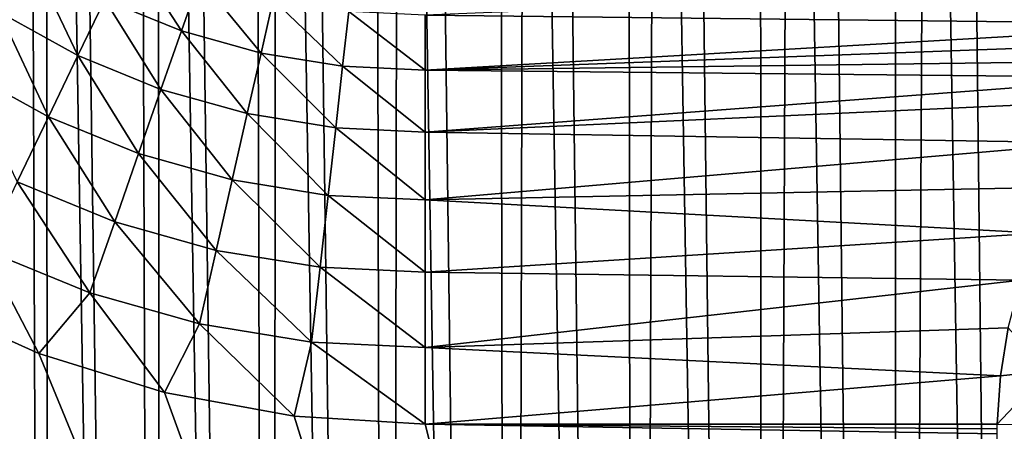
# Model space of a CAD drawing. Header units: millimetres. Extents: x -110 to 110, y 0 to 80.
# Tile 283 of 439: x 63.93 to 67.55, y 26.04 to 27.55. Entities that reach past the tile are written whole.
import ezdxf

# ---------------------------------------------------------------- set-up
doc = ezdxf.new("R2010")
doc.units = ezdxf.units.MM
doc.header["$LTSCALE"] = 59.460957
for name, color, linetype in [('145', 7, 'CONTINUOUS'), ('146', 7, 'CONTINUOUS'), ('229', 7, 'CONTINUOUS'), ('30', 7, 'CONTINUOUS'), ('54', 7, 'CONTINUOUS'), ('6', 7, 'CONTINUOUS'), ('74', 7, 'CONTINUOUS')]:
    doc.layers.add(name, color=color, linetype=linetype)

msp = doc.modelspace()

# ---------------------------------------------------------------- linework, layer by layer
at = {"layer": '145', "color": 7, "linetype": 'CONTINUOUS'}
for points in [[(64.2455, 27.6275, 49.5287), (64.5268, 27.5127, 49.5273), (64.3333, 27.8099, 49.3317), (64.2455, 27.6275, 49.5287)], [(64.3333, 27.8099, 49.3317), (64.5268, 27.5127, 49.5273), (64.5936, 27.7037, 49.3302), (64.3333, 27.8099, 49.3317)], [(63.8574, 27.5801, 49.6959), (64.1465, 27.4218, 49.6951), (63.9789, 27.7735, 49.5297), (63.8574, 27.5801, 49.6959)], [(63.9789, 27.7735, 49.5297), (64.1465, 27.4218, 49.6951), (64.2455, 27.6275, 49.5287), (63.9789, 27.7735, 49.5297)], [(64.5268, 27.5127, 49.5273), (64.819, 27.4307, 49.5256), (64.5936, 27.7037, 49.3302), (64.5268, 27.5127, 49.5273)], [(64.5936, 27.7037, 49.3302), (64.819, 27.4307, 49.5256), (64.864, 27.6276, 49.3282), (64.5936, 27.7037, 49.3302)], [(64.1465, 27.4218, 49.6951), (64.4514, 27.2975, 49.694), (64.2455, 27.6275, 49.5287), (64.1465, 27.4218, 49.6951)], [(64.2455, 27.6275, 49.5287), (64.4514, 27.2975, 49.694), (64.5268, 27.5127, 49.5273), (64.2455, 27.6275, 49.5287)], [(64.819, 27.4307, 49.5256), (65.1185, 27.3823, 49.5235), (64.864, 27.6276, 49.3282), (64.819, 27.4307, 49.5256)], [(64.864, 27.6276, 49.3282), (65.1185, 27.3823, 49.5235), (65.1411, 27.5827, 49.3258), (64.864, 27.6276, 49.3282)], [(65.1185, 27.3823, 49.5235), (65.4213, 27.3681, 49.5211), (65.1411, 27.5827, 49.3258), (65.1185, 27.3823, 49.5235)], [(65.1411, 27.5827, 49.3258), (65.4213, 27.3681, 49.5211), (65.4213, 27.5694, 49.323), (65.1411, 27.5827, 49.3258)], [(63.7247, 27.3688, 49.8284), (64.0383, 27.1971, 49.8277), (63.8574, 27.5801, 49.6959), (63.7247, 27.3688, 49.8284)], [(63.8574, 27.5801, 49.6959), (64.0383, 27.1971, 49.8277), (64.1465, 27.4218, 49.6951), (63.8574, 27.5801, 49.6959)], [(64.4514, 27.2975, 49.694), (64.7684, 27.2085, 49.6926), (64.5268, 27.5127, 49.5273), (64.4514, 27.2975, 49.694)], [(64.5268, 27.5127, 49.5273), (64.7684, 27.2085, 49.6926), (64.819, 27.4307, 49.5256), (64.5268, 27.5127, 49.5273)], [(64.0383, 27.1971, 49.8277), (64.3691, 27.0622, 49.8269), (64.1465, 27.4218, 49.6951), (64.0383, 27.1971, 49.8277)], [(64.1465, 27.4218, 49.6951), (64.3691, 27.0622, 49.8269), (64.4514, 27.2975, 49.694), (64.1465, 27.4218, 49.6951)], [(64.7684, 27.2085, 49.6926), (65.093, 27.1561, 49.6909), (64.819, 27.4307, 49.5256), (64.7684, 27.2085, 49.6926)], [(64.819, 27.4307, 49.5256), (65.093, 27.1561, 49.6909), (65.1185, 27.3823, 49.5235), (64.819, 27.4307, 49.5256)], [(63.7247, 27.3688, 49.8284), (63.923, 26.9578, 49.9239), (64.0383, 27.1971, 49.8277), (63.7247, 27.3688, 49.8284)], [(65.093, 27.1561, 49.6909), (65.4213, 27.1408, 49.6889), (65.1185, 27.3823, 49.5235), (65.093, 27.1561, 49.6909)], [(65.1185, 27.3823, 49.5235), (65.4213, 27.1408, 49.6889), (65.4213, 27.3681, 49.5211), (65.1185, 27.3823, 49.5235)], [(64.3691, 27.0622, 49.8269), (64.7129, 26.9657, 49.8258), (64.4514, 27.2975, 49.694), (64.3691, 27.0622, 49.8269)], [(64.4514, 27.2975, 49.694), (64.7129, 26.9657, 49.8258), (64.7684, 27.2085, 49.6926), (64.4514, 27.2975, 49.694)], [(63.923, 26.9578, 49.9239), (64.2815, 26.8116, 49.9233), (64.0383, 27.1971, 49.8277), (63.923, 26.9578, 49.9239)], [(64.0383, 27.1971, 49.8277), (64.2815, 26.8116, 49.9233), (64.3691, 27.0622, 49.8269), (64.0383, 27.1971, 49.8277)], [(64.7129, 26.9657, 49.8258), (65.0652, 26.9088, 49.8245), (64.7684, 27.2085, 49.6926), (64.7129, 26.9657, 49.8258)], [(64.7684, 27.2085, 49.6926), (65.0652, 26.9088, 49.8245), (65.093, 27.1561, 49.6909), (64.7684, 27.2085, 49.6926)], [(65.0652, 26.9088, 49.8245), (65.4213, 26.8922, 49.823), (65.093, 27.1561, 49.6909), (65.0652, 26.9088, 49.8245)], [(65.093, 27.1561, 49.6909), (65.4213, 26.8922, 49.823), (65.4213, 27.1408, 49.6889), (65.093, 27.1561, 49.6909)], [(64.2815, 26.8116, 49.9233), (64.6539, 26.707, 49.9226), (64.3691, 27.0622, 49.8269), (64.2815, 26.8116, 49.9233)], [(64.3691, 27.0622, 49.8269), (64.6539, 26.707, 49.9226), (64.7129, 26.9657, 49.8258), (64.3691, 27.0622, 49.8269)], [(63.8031, 26.7087, 49.9817), (64.1902, 26.5507, 49.9814), (63.923, 26.9578, 49.9239), (63.8031, 26.7087, 49.9817)], [(63.923, 26.9578, 49.9239), (64.1902, 26.5507, 49.9814), (64.2815, 26.8116, 49.9233), (63.923, 26.9578, 49.9239)], [(64.6539, 26.707, 49.9226), (65.0355, 26.6453, 49.9217), (64.7129, 26.9657, 49.8258), (64.6539, 26.707, 49.9226)], [(64.7129, 26.9657, 49.8258), (65.0355, 26.6453, 49.9217), (65.0652, 26.9088, 49.8245), (64.7129, 26.9657, 49.8258)], [(65.0355, 26.6453, 49.9217), (65.4213, 26.6272, 49.9207), (65.0652, 26.9088, 49.8245), (65.0355, 26.6453, 49.9217)], [(65.0652, 26.9088, 49.8245), (65.4213, 26.6272, 49.9207), (65.4213, 26.8922, 49.823), (65.0652, 26.9088, 49.8245)], [(64.1902, 26.5507, 49.9814), (64.5924, 26.4375, 49.981), (64.2815, 26.8116, 49.9233), (64.1902, 26.5507, 49.9814)], [(64.2815, 26.8116, 49.9233), (64.5924, 26.4375, 49.981), (64.6539, 26.707, 49.9226), (64.2815, 26.8116, 49.9233)], [(63.563, 26.5273, 50), (64.0035, 26.3292, 50), (63.8031, 26.7087, 49.9817), (63.563, 26.5273, 50)], [(63.8031, 26.7087, 49.9817), (64.0035, 26.3292, 50), (64.1902, 26.5507, 49.9814), (63.8031, 26.7087, 49.9817)], [(64.5924, 26.4375, 49.981), (65.0046, 26.3707, 49.9806), (64.6539, 26.707, 49.9226), (64.5924, 26.4375, 49.981)], [(64.6539, 26.707, 49.9226), (65.0046, 26.3707, 49.9806), (65.0355, 26.6453, 49.9217), (64.6539, 26.707, 49.9226)], [(65.0046, 26.3707, 49.9806), (65.4213, 26.351, 49.9801), (65.0355, 26.6453, 49.9217), (65.0046, 26.3707, 49.9806)], [(65.0355, 26.6453, 49.9217), (65.4213, 26.351, 49.9801), (65.4213, 26.6272, 49.9207), (65.0355, 26.6453, 49.9217)], [(64.0035, 26.3292, 50), (64.465, 26.1855, 50), (64.1902, 26.5507, 49.9814), (64.0035, 26.3292, 50)], [(64.1902, 26.5507, 49.9814), (64.465, 26.1855, 50), (64.5924, 26.4375, 49.981), (64.1902, 26.5507, 49.9814)], [(64.465, 26.1855, 50), (64.9407, 26.0985, 50), (64.5924, 26.4375, 49.981), (64.465, 26.1855, 50)], [(64.5924, 26.4375, 49.981), (64.9407, 26.0985, 50), (65.0046, 26.3707, 49.9806), (64.5924, 26.4375, 49.981)], [(64.9407, 26.0985, 50), (65.4213, 26.0695, 50), (65.0046, 26.3707, 49.9806), (64.9407, 26.0985, 50)], [(65.0046, 26.3707, 49.9806), (65.4213, 26.0695, 50), (65.4213, 26.351, 49.9801), (65.0046, 26.3707, 49.9806)]]:
    msp.add_3dface(points, dxfattribs=at)
at = {"layer": '146', "color": 7, "linetype": 'CONTINUOUS'}
for points in [[(65.4213, 27.5694, 49.323), (68.3497, 27.5365, 49.3593), (68.6575, 27.7009, 49.157), (65.4213, 27.5694, 49.323)], [(65.4213, 27.5694, 49.323), (65.4213, 27.3681, 49.5211), (68.3497, 27.5365, 49.3593), (65.4213, 27.5694, 49.323)], [(68.3497, 27.5365, 49.3593), (65.4213, 27.3681, 49.5211), (68.2507, 27.472, 49.4259), (68.3497, 27.5365, 49.3593)], [(68.2507, 27.472, 49.4259), (65.4213, 27.3681, 49.5211), (68.1594, 27.4037, 49.4899), (68.2507, 27.472, 49.4259)], [(68.1594, 27.4037, 49.4899), (65.4213, 27.3681, 49.5211), (68.0859, 27.3414, 49.5434), (68.1594, 27.4037, 49.4899)], [(65.4213, 27.3681, 49.5211), (65.4213, 27.1408, 49.6889), (68.0859, 27.3414, 49.5434), (65.4213, 27.3681, 49.5211)], [(68.0859, 27.3414, 49.5434), (65.4213, 27.1408, 49.6889), (67.999, 27.2577, 49.6088), (68.0859, 27.3414, 49.5434)], [(67.999, 27.2577, 49.6088), (65.4213, 27.1408, 49.6889), (67.8662, 27.1016, 49.7131), (67.999, 27.2577, 49.6088)], [(65.4213, 27.1408, 49.6889), (65.4213, 26.8922, 49.823), (67.8662, 27.1016, 49.7131), (65.4213, 27.1408, 49.6889)], [(67.8662, 27.1016, 49.7131), (65.4213, 26.8922, 49.823), (67.7583, 26.9382, 49.8015), (67.8662, 27.1016, 49.7131)], [(67.7583, 26.9382, 49.8015), (65.4213, 26.8922, 49.823), (67.673, 26.7695, 49.8735), (67.7583, 26.9382, 49.8015)], [(65.4213, 26.8922, 49.823), (65.4213, 26.6272, 49.9207), (67.673, 26.7695, 49.8735), (65.4213, 26.8922, 49.823)], [(67.673, 26.7695, 49.8735), (65.4213, 26.6272, 49.9207), (67.608, 26.5971, 49.9292), (67.673, 26.7695, 49.8735)], [(65.4213, 26.6272, 49.9207), (65.4213, 26.351, 49.9801), (67.608, 26.5971, 49.9292), (65.4213, 26.6272, 49.9207)], [(67.608, 26.5971, 49.9292), (65.4213, 26.351, 49.9801), (67.5619, 26.4224, 49.9686), (67.608, 26.5971, 49.9292)], [(67.5619, 26.4224, 49.9686), (65.4213, 26.351, 49.9801), (67.5334, 26.2462, 49.9922), (67.5619, 26.4224, 49.9686)], [(65.4213, 26.351, 49.9801), (65.4213, 26.0695, 50), (67.5334, 26.2462, 49.9922), (65.4213, 26.351, 49.9801)], [(65.4213, 26.0695, 50), (67.5218, 26.0695, 50), (67.5334, 26.2462, 49.9922), (65.4213, 26.0695, 50)]]:
    msp.add_3dface(points, dxfattribs=at)
at = {"layer": '229', "color": 7, "linetype": 'CONTINUOUS'}
for points in [[(67.5619, 26.4224, 49.9686), (67.5334, 26.2462, 49.9922), (67.7065, 26.2645, 50.0051), (67.5619, 26.4224, 49.9686)], [(67.5218, 26.0695, 50), (67.6967, 26.0674, 50.0154), (67.7065, 26.2645, 50.0051), (67.5218, 26.0695, 50)], [(67.5334, 26.2462, 49.9922), (67.5218, 26.0695, 50), (67.7065, 26.2645, 50.0051), (67.5334, 26.2462, 49.9922)]]:
    msp.add_3dface(points, dxfattribs=at)
at = {"layer": '30', "color": 7, "linetype": 'CONTINUOUS'}
for points in [[(63.6798, 9.2948, 38.7914), (63.6133, 40, 38.0686), (64.0541, 9.2948, 38.383), (63.6798, 9.2948, 38.7914)], [(63.6133, 40, 38.0686), (64.0171, 40, 37.6624), (64.0541, 9.2948, 38.383), (63.6133, 40, 38.0686)], [(64.0541, 9.2948, 38.383), (64.0171, 40, 37.6624), (64.4473, 9.2948, 37.9928), (64.0541, 9.2948, 38.383)], [(64.0171, 40, 37.6624), (64.4394, 40, 37.2756), (64.4473, 9.2948, 37.9928), (64.0171, 40, 37.6624)], [(64.4394, 40, 37.2756), (64.8794, 40, 36.9089), (64.8585, 9.2948, 37.6216), (64.4394, 40, 37.2756)], [(64.4473, 9.2948, 37.9928), (64.4394, 40, 37.2756), (64.8585, 9.2948, 37.6216), (64.4473, 9.2948, 37.9928)], [(64.8585, 9.2948, 37.6216), (64.8794, 40, 36.9089), (65.2868, 9.2948, 37.2702), (64.8585, 9.2948, 37.6216)], [(64.8794, 40, 36.9089), (65.336, 40, 36.5632), (65.2868, 9.2948, 37.2702), (64.8794, 40, 36.9089)], [(65.2868, 9.2948, 37.2702), (65.336, 40, 36.5632), (65.7312, 9.2948, 36.9395), (65.2868, 9.2948, 37.2702)], [(65.336, 40, 36.5632), (65.8084, 40, 36.2392), (65.7312, 9.2948, 36.9395), (65.336, 40, 36.5632)], [(65.7312, 9.2948, 36.9395), (65.8084, 40, 36.2392), (66.1908, 9.2948, 36.6302), (65.7312, 9.2948, 36.9395)], [(65.8084, 40, 36.2392), (66.2952, 40, 35.9376), (66.1908, 9.2948, 36.6302), (65.8084, 40, 36.2392)], [(66.1908, 9.2948, 36.6302), (66.2952, 40, 35.9376), (66.6644, 9.2948, 36.343), (66.1908, 9.2948, 36.6302)], [(66.2952, 40, 35.9376), (66.7958, 40, 35.6591), (66.6644, 9.2948, 36.343), (66.2952, 40, 35.9376)], [(66.6644, 9.2948, 36.343), (66.7958, 40, 35.6591), (67.1512, 9.2948, 36.0785), (66.6644, 9.2948, 36.343)], [(66.7958, 40, 35.6591), (67.3087, 40, 35.4044), (67.1512, 9.2948, 36.0785), (66.7958, 40, 35.6591)], [(67.1512, 9.2948, 36.0785), (67.3087, 40, 35.4044), (67.6498, 9.2948, 35.8372), (67.1512, 9.2948, 36.0785)], [(67.3087, 40, 35.4044), (67.833, 40, 35.1739), (67.6498, 9.2948, 35.8372), (67.3087, 40, 35.4044)]]:
    msp.add_3dface(points, dxfattribs=at)
at = {"layer": '54', "color": 7, "linetype": 'CONTINUOUS'}
for points in [[(63.9334, 40, -37.7435), (63.5396, 40, -38.1469), (64.0541, 9.2948, -38.383), (63.9334, 40, -37.7435)], [(64.0541, 9.2948, -38.383), (63.5396, 40, -38.1469), (63.6798, 9.2948, -38.7914), (64.0541, 9.2948, -38.383)], [(64.3454, 40, -37.3586), (63.9334, 40, -37.7435), (64.4473, 9.2948, -37.9928), (64.3454, 40, -37.3586)], [(64.4473, 9.2948, -37.9928), (63.9334, 40, -37.7435), (64.0541, 9.2948, -38.383), (64.4473, 9.2948, -37.9928)], [(64.7746, 40, -36.9931), (64.3454, 40, -37.3586), (64.8585, 9.2948, -37.6216), (64.7746, 40, -36.9931)], [(64.8585, 9.2948, -37.6216), (64.3454, 40, -37.3586), (64.4473, 9.2948, -37.9928), (64.8585, 9.2948, -37.6216)], [(65.2202, 40, -36.6477), (64.7746, 40, -36.9931), (65.2868, 9.2948, -37.2702), (65.2202, 40, -36.6477)], [(65.2868, 9.2948, -37.2702), (64.7746, 40, -36.9931), (64.8585, 9.2948, -37.6216), (65.2868, 9.2948, -37.2702)], [(65.6812, 40, -36.3232), (65.2202, 40, -36.6477), (65.7312, 9.2948, -36.9395), (65.6812, 40, -36.3232)], [(65.7312, 9.2948, -36.9395), (65.2202, 40, -36.6477), (65.2868, 9.2948, -37.2702), (65.7312, 9.2948, -36.9395)], [(66.1567, 40, -36.0203), (65.6812, 40, -36.3232), (66.1908, 9.2948, -36.6302), (66.1567, 40, -36.0203)], [(66.1908, 9.2948, -36.6302), (65.6812, 40, -36.3232), (65.7312, 9.2948, -36.9395), (66.1908, 9.2948, -36.6302)], [(66.6456, 40, -35.7395), (66.1567, 40, -36.0203), (66.6644, 9.2948, -36.343), (66.6456, 40, -35.7395)], [(66.6644, 9.2948, -36.343), (66.1567, 40, -36.0203), (66.1908, 9.2948, -36.6302), (66.6644, 9.2948, -36.343)], [(67.1469, 40, -35.4815), (66.6456, 40, -35.7395), (67.1512, 9.2948, -36.0785), (67.1469, 40, -35.4815)], [(67.1512, 9.2948, -36.0785), (66.6456, 40, -35.7395), (66.6644, 9.2948, -36.343), (67.1512, 9.2948, -36.0785)], [(67.6595, 40, -35.2469), (67.1469, 40, -35.4815), (67.6498, 9.2948, -35.8372), (67.6595, 40, -35.2469)], [(67.6498, 9.2948, -35.8372), (67.1469, 40, -35.4815), (67.1512, 9.2948, -36.0785), (67.6498, 9.2948, -35.8372)]]:
    msp.add_3dface(points, dxfattribs=at)
at = {"layer": '6', "color": 7, "linetype": 'CONTINUOUS'}
for points in [[(110, 0, -55), (-110, 0, -55), (110, 80, -55), (110, 0, -55)], [(110, 80, -55), (-110, 0, -55), (-110, 80, -55), (110, 80, -55)]]:
    msp.add_3dface(points, dxfattribs=at)
at = {"layer": '74', "color": 7, "linetype": 'CONTINUOUS'}
for points in [[(67.5216, 17.7827, 50), (61.8797, 28.2106, 50), (59.6325, 17.7827, 50), (67.5216, 17.7827, 50)], [(62.1297, 27.7971, 50), (61.8797, 28.2106, 50), (67.5216, 17.7827, 50), (62.1297, 27.7971, 50)], [(62.4276, 27.4168, 50), (62.1297, 27.7971, 50), (67.5216, 17.7827, 50), (62.4276, 27.4168, 50)], [(62.7692, 27.0752, 50), (62.4276, 27.4168, 50), (67.5216, 17.7827, 50), (62.7692, 27.0752, 50)], [(63.1495, 26.7773, 50), (62.7692, 27.0752, 50), (67.5216, 17.7827, 50), (63.1495, 26.7773, 50)], [(63.563, 26.5273, 50), (63.1495, 26.7773, 50), (67.5216, 17.7827, 50), (63.563, 26.5273, 50)], [(64.0035, 26.3292, 50), (63.563, 26.5273, 50), (67.5216, 17.7827, 50), (64.0035, 26.3292, 50)], [(64.465, 26.1855, 50), (64.0035, 26.3292, 50), (67.5216, 17.7827, 50), (64.465, 26.1855, 50)], [(64.9407, 26.0985, 50), (64.465, 26.1855, 50), (67.5216, 17.7827, 50), (64.9407, 26.0985, 50)], [(65.4213, 26.0695, 50), (64.9407, 26.0985, 50), (67.5216, 17.7827, 50), (65.4213, 26.0695, 50)], [(67.5218, 26.0695, 50), (65.4213, 26.0695, 50), (67.5216, 26.0521, 50), (67.5218, 26.0695, 50)], [(67.5216, 26.0521, 50), (65.4213, 26.0695, 50), (67.5216, 26.0346, 50), (67.5216, 26.0521, 50)], [(67.5216, 26.0346, 50), (65.4213, 26.0695, 50), (67.5216, 17.7827, 50), (67.5216, 26.0346, 50)]]:
    msp.add_3dface(points, dxfattribs=at)

doc.saveas('drawing.dxf')
